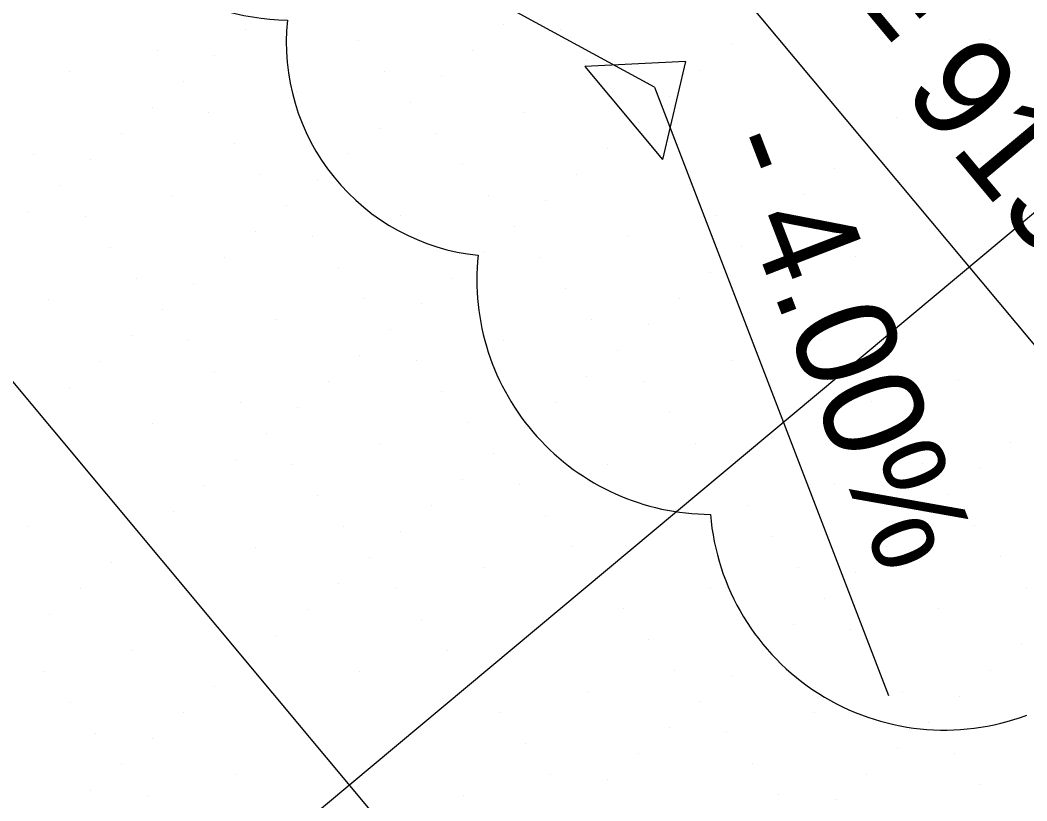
# Model space of a CAD drawing. Extents: x 2042995 to 2043795, y 305365 to 306249.
# Drawn here: x 2043332.63 to 2043357.56, y 305794.72 to 305814.05 of the extents above; entities that cross this region are included whole.
import ezdxf

# ---------------------------------------------------------------- set-up
doc = ezdxf.new("R2010")
doc.units = 0
for name, color, linetype in [('BR_CONCRETE', 7, 'Continuous'), ('BR_GRID DOTS', 7, 'Continuous'), ('BR_GRID LINES', 7, 'Continuous'), ('BR_PRESTRESSED BEAM', 7, 'Continuous'), ('BR_SITE LOCATION', 7, 'Continuous'), ('BR_TABLE LINES', 7, 'Continuous'), ('BR_TEXT', 7, 'Continuous')]:
    doc.layers.add(name, color=color, linetype=linetype)

msp = doc.modelspace()

# ---------------------------------------------------------------- linework, layer by layer
at = {"layer": 'BR_CONCRETE'}
for points in [[(2043139.109, 306017.548), (2043148.199, 306007.16), (2043160.233, 305993.368), (2043172.245, 305979.557), (2043184.234, 305965.727), (2043196.201, 305951.879), (2043208.145, 305938.012), (2043220.067, 305924.126), (2043231.966, 305910.221), (2043243.843, 305896.297), (2043255.698, 305882.355), (2043267.529, 305868.394), (2043279.339, 305854.414), (2043291.126, 305840.415), (2043302.89, 305826.398), (2043314.632, 305812.361), (2043326.352, 305798.306), (2043338.049, 305784.233), (2043349.724, 305770.14), (2043361.376, 305756.029), (2043373.005, 305741.899), (2043384.613, 305727.75), (2043396.197, 305713.582), (2043407.76, 305699.396), (2043419.299, 305685.191), (2043430.817, 305670.967), (2043442.311, 305656.724), (2043453.784, 305642.463), (2043465.234, 305628.182), (2043476.661, 305613.883), (2043488.066, 305599.566), (2043499.448, 305585.229), (2043510.808, 305570.874), (2043522.146, 305556.5), (2043533.461, 305542.107), (2043544.753, 305527.695), (2043547.219, 305524.543)], [(2043273.14, 305860.139), (2043278.86, 305853.362), (2043290.647, 305839.364), (2043302.411, 305825.346), (2043314.153, 305811.31), (2043325.873, 305797.255), (2043337.57, 305783.181), (2043349.245, 305769.089), (2043360.897, 305754.977), (2043372.526, 305740.847), (2043384.134, 305726.698), (2043395.718, 305712.531), (2043407.281, 305698.344), (2043418.82, 305684.139), (2043425.623, 305675.744)]]:
    msp.add_spline(points, degree=3, dxfattribs=at)
at = {"layer": 'BR_GRID DOTS'}
for p, q in [((2043344.6, 305813.938), (2043344.6, 305813.938)), ((2043338.198, 305813.803), (2043338.198, 305813.803)), ((2043346.009, 305813.811), (2043346.009, 305813.811)), ((2043353.819, 305813.82), (2043353.819, 305813.82)), ((2043341.015, 305813.55), (2043341.015, 305813.55)), ((2043350.234, 305813.432), (2043350.234, 305813.432)), ((2043356.636, 305813.567), (2043356.636, 305813.567)), ((2043336.022, 305813.288), (2043336.022, 305813.288)), ((2043337.431, 305813.162), (2043337.431, 305813.162)), ((2043343.832, 305813.297), (2043343.832, 305813.297)), ((2043346.65, 305813.044), (2043346.65, 305813.044)), ((2043355.868, 305812.926), (2043355.868, 305812.926)), ((2043333.846, 305812.774), (2043333.846, 305812.774)), ((2043341.656, 305812.782), (2043341.656, 305812.782)), ((2043343.065, 305812.656), (2043343.065, 305812.656)), ((2043349.467, 305812.791), (2043349.467, 305812.791)), ((2043357.277, 305812.799), (2043357.277, 305812.799)), ((2043336.663, 305812.521), (2043336.663, 305812.521)), ((2043339.48, 305812.268), (2043339.48, 305812.268)), ((2043347.291, 305812.276), (2043347.291, 305812.276)), ((2043348.699, 305812.15), (2043348.699, 305812.15)), ((2043355.101, 305812.285), (2043355.101, 305812.285)), ((2043335.896, 305811.88), (2043335.896, 305811.88)), ((2043342.297, 305812.015), (2043342.297, 305812.015)), ((2043337.304, 305811.753), (2043337.304, 305811.753)), ((2043345.114, 305811.762), (2043345.114, 305811.762)), ((2043354.333, 305811.644), (2043354.333, 305811.644)), ((2043341.53, 305811.374), (2043341.53, 305811.374)), ((2043347.932, 305811.509), (2043347.932, 305811.509)), ((2043335.128, 305811.239), (2043335.128, 305811.239)), ((2043342.938, 305811.247), (2043342.938, 305811.247)), ((2043350.749, 305811.256), (2043350.749, 305811.256)), ((2043337.945, 305810.986), (2043337.945, 305810.986)), ((2043347.164, 305810.868), (2043347.164, 305810.868)), ((2043353.566, 305811.003), (2043353.566, 305811.003)), ((2043332.952, 305810.724), (2043332.952, 305810.724)), ((2043334.361, 305810.598), (2043334.361, 305810.598)), ((2043340.762, 305810.733), (2043340.762, 305810.733)), ((2043348.573, 305810.741), (2043348.573, 305810.741)), ((2043356.383, 305810.75), (2043356.383, 305810.75)), ((2043343.579, 305810.48), (2043343.579, 305810.48)), ((2043352.798, 305810.362), (2043352.798, 305810.362)), ((2043338.586, 305810.218), (2043338.586, 305810.218)), ((2043339.995, 305810.092), (2043339.995, 305810.092)), ((2043346.397, 305810.227), (2043346.397, 305810.227)), ((2043333.593, 305809.956), (2043333.593, 305809.956)), ((2043349.214, 305809.974), (2043349.214, 305809.974)), ((2043336.41, 305809.703), (2043336.41, 305809.703)), ((2043344.22, 305809.712), (2043344.22, 305809.712)), ((2043352.031, 305809.721), (2043352.031, 305809.721)), ((2043339.227, 305809.451), (2043339.227, 305809.451)), ((2043345.629, 305809.586), (2043345.629, 305809.586)), ((2043332.826, 305809.315), (2043332.826, 305809.315)), ((2043334.234, 305809.189), (2043334.234, 305809.189)), ((2043342.044, 305809.198), (2043342.044, 305809.198)), ((2043349.855, 305809.206), (2043349.855, 305809.206)), ((2043344.862, 305808.945), (2043344.862, 305808.945)), ((2043351.263, 305809.08), (2043351.263, 305809.08)), ((2043338.46, 305808.809), (2043338.46, 305808.809)), ((2043339.868, 305808.683), (2043339.868, 305808.683)), ((2043347.679, 305808.692), (2043347.679, 305808.692)), ((2043334.875, 305808.421), (2043334.875, 305808.421)), ((2043350.496, 305808.439), (2043350.496, 305808.439)), ((2043337.692, 305808.168), (2043337.692, 305808.168)), ((2043344.094, 305808.304), (2043344.094, 305808.304)), ((2043345.503, 305808.177), (2043345.503, 305808.177)), ((2043353.313, 305808.186), (2043353.313, 305808.186)), ((2043340.509, 305807.915), (2043340.509, 305807.915)), ((2043335.516, 305807.654), (2043335.516, 305807.654)), ((2043343.326, 305807.662), (2043343.326, 305807.662)), ((2043349.728, 305807.798), (2043349.728, 305807.798)), ((2043351.137, 305807.671), (2043351.137, 305807.671)), ((2043336.925, 305807.527), (2043336.925, 305807.527)), ((2043346.144, 305807.409), (2043346.144, 305807.409)), ((2043333.34, 305807.139), (2043333.34, 305807.139)), ((2043341.15, 305807.148), (2043341.15, 305807.148)), ((2043348.961, 305807.157), (2043348.961, 305807.157)), ((2043336.157, 305806.886), (2043336.157, 305806.886)), ((2043342.559, 305807.021), (2043342.559, 305807.021)), ((2043351.778, 305806.904), (2043351.778, 305806.904)), ((2043338.974, 305806.633), (2043338.974, 305806.633)), ((2043346.785, 305806.642), (2043346.785, 305806.642)), ((2043341.791, 305806.38), (2043341.791, 305806.38)), ((2043348.193, 305806.515), (2043348.193, 305806.515)), ((2043335.39, 305806.245), (2043335.39, 305806.245)), ((2043336.798, 305806.119), (2043336.798, 305806.119)), ((2043344.609, 305806.127), (2043344.609, 305806.127)), ((2043352.419, 305806.136), (2043352.419, 305806.136)), ((2043347.426, 305805.874), (2043347.426, 305805.874)), ((2043334.622, 305805.604), (2043334.622, 305805.604)), ((2043341.024, 305805.739), (2043341.024, 305805.739)), ((2043342.432, 305805.613), (2043342.432, 305805.613)), ((2043350.243, 305805.621), (2043350.243, 305805.621)), ((2043337.439, 305805.351), (2043337.439, 305805.351)), ((2043346.658, 305805.233), (2043346.658, 305805.233)), ((2043348.067, 305805.107), (2043348.067, 305805.107)), ((2043355.877, 305805.115), (2043355.877, 305805.115)), ((2043333.855, 305804.963), (2043333.855, 305804.963)), ((2043340.256, 305805.098), (2043340.256, 305805.098)), ((2043343.073, 305804.845), (2043343.073, 305804.845)), ((2043338.08, 305804.584), (2043338.08, 305804.584)), ((2043339.489, 305804.457), (2043339.489, 305804.457)), ((2043345.891, 305804.592), (2043345.891, 305804.592)), ((2043353.701, 305804.601), (2043353.701, 305804.601)), ((2043333.087, 305804.322), (2043333.087, 305804.322)), ((2043348.708, 305804.339), (2043348.708, 305804.339)), ((2043335.904, 305804.069), (2043335.904, 305804.069)), ((2043343.715, 305804.078), (2043343.715, 305804.078)), ((2043345.123, 305803.951), (2043345.123, 305803.951)), ((2043338.721, 305803.816), (2043338.721, 305803.816)), ((2043354.342, 305803.833), (2043354.342, 305803.833)), ((2043341.538, 305803.563), (2043341.538, 305803.563)), ((2043349.349, 305803.572), (2043349.349, 305803.572)), ((2043357.159, 305803.58), (2043357.159, 305803.58)), ((2043337.954, 305803.175), (2043337.954, 305803.175)), ((2043344.356, 305803.31), (2043344.356, 305803.31)), ((2043339.362, 305803.049), (2043339.362, 305803.049)), ((2043347.173, 305803.057), (2043347.173, 305803.057)), ((2043354.983, 305803.066), (2043354.983, 305803.066)), ((2043356.391, 305802.939), (2043356.391, 305802.939)), ((2043343.588, 305802.669), (2043343.588, 305802.669)), ((2043337.186, 305802.534), (2043337.186, 305802.534)), ((2043344.997, 305802.543), (2043344.997, 305802.543)), ((2043352.807, 305802.551), (2043352.807, 305802.551)), ((2043340.003, 305802.281), (2043340.003, 305802.281)), ((2043355.624, 305802.298), (2043355.624, 305802.298)), ((2043336.419, 305801.893), (2043336.419, 305801.893)), ((2043342.82, 305802.028), (2043342.82, 305802.028)), ((2043350.631, 305802.037), (2043350.631, 305802.037)), ((2043345.638, 305801.775), (2043345.638, 305801.775)), ((2043354.856, 305801.657), (2043354.856, 305801.657)), ((2043332.834, 305801.505), (2043332.834, 305801.505)), ((2043340.644, 305801.514), (2043340.644, 305801.514)), ((2043342.053, 305801.387), (2043342.053, 305801.387)), ((2043356.265, 305801.531), (2043356.265, 305801.531)), ((2043335.651, 305801.252), (2043335.651, 305801.252)), ((2043351.272, 305801.269), (2043351.272, 305801.269)), ((2043338.468, 305800.999), (2043338.468, 305800.999)), ((2043346.279, 305801.008), (2043346.279, 305801.008)), ((2043354.089, 305801.016), (2043354.089, 305801.016)), ((2043341.285, 305800.746), (2043341.285, 305800.746)), ((2043356.906, 305800.763), (2043356.906, 305800.763)), ((2043334.884, 305800.611), (2043334.884, 305800.611)), ((2043344.103, 305800.493), (2043344.103, 305800.493)), ((2043351.913, 305800.502), (2043351.913, 305800.502)), ((2043353.321, 305800.375), (2043353.321, 305800.375)), ((2043334.116, 305799.97), (2043334.116, 305799.97)), ((2043340.518, 305800.105), (2043340.518, 305800.105)), ((2043341.926, 305799.979), (2043341.926, 305799.979)), ((2043349.737, 305799.987), (2043349.737, 305799.987)), ((2043357.547, 305799.996), (2043357.547, 305799.996)), ((2043352.554, 305799.734), (2043352.554, 305799.734)), ((2043339.75, 305799.464), (2043339.75, 305799.464)), ((2043347.561, 305799.473), (2043347.561, 305799.473)), ((2043355.371, 305799.481), (2043355.371, 305799.481)), ((2043333.349, 305799.329), (2043333.349, 305799.329)), ((2043342.568, 305799.211), (2043342.568, 305799.211)), ((2043351.786, 305799.093), (2043351.786, 305799.093)), ((2043353.195, 305798.967), (2043353.195, 305798.967)), ((2043338.983, 305798.823), (2043338.983, 305798.823)), ((2043348.202, 305798.705), (2043348.202, 305798.705)), ((2043335.398, 305798.435), (2043335.398, 305798.435)), ((2043343.209, 305798.444), (2043343.209, 305798.444)), ((2043351.019, 305798.452), (2043351.019, 305798.452)), ((2043357.42, 305798.587), (2043357.42, 305798.587)), ((2043338.215, 305798.182), (2043338.215, 305798.182)), ((2043353.836, 305798.199), (2043353.836, 305798.199)), ((2043333.222, 305797.921), (2043333.222, 305797.921)), ((2043341.032, 305797.929), (2043341.032, 305797.929)), ((2043348.843, 305797.938), (2043348.843, 305797.938)), ((2043356.653, 305797.946), (2043356.653, 305797.946)), ((2043350.251, 305797.811), (2043350.251, 305797.811)), ((2043337.448, 305797.541), (2043337.448, 305797.541)), ((2043346.667, 305797.423), (2043346.667, 305797.423)), ((2043354.477, 305797.432), (2043354.477, 305797.432)), ((2043333.863, 305797.153), (2043333.863, 305797.153)), ((2043349.484, 305797.17), (2043349.484, 305797.17)), ((2043355.885, 305797.305), (2043355.885, 305797.305)), ((2043336.68, 305796.9), (2043336.68, 305796.9)), ((2043344.491, 305796.909), (2043344.491, 305796.909)), ((2043352.301, 305796.917), (2043352.301, 305796.917)), ((2043355.118, 305796.664), (2043355.118, 305796.664)), ((2043334.504, 305796.386), (2043334.504, 305796.386)), ((2043348.716, 305796.529), (2043348.716, 305796.529)), ((2043350.125, 305796.403), (2043350.125, 305796.403)), ((2043335.913, 305796.259), (2043335.913, 305796.259)), ((2043345.132, 305796.141), (2043345.132, 305796.141)), ((2043347.949, 305795.888), (2043347.949, 305795.888)), ((2043354.35, 305796.023), (2043354.35, 305796.023)), ((2043355.759, 305795.897), (2043355.759, 305795.897)), ((2043350.766, 305795.635), (2043350.766, 305795.635)), ((2043335.145, 305795.618), (2043335.145, 305795.618)), ((2043353.583, 305795.382), (2043353.583, 305795.382)), ((2043337.962, 305795.365), (2043337.962, 305795.365)), ((2043345.773, 305795.374), (2043345.773, 305795.374)), ((2043347.181, 305795.247), (2043347.181, 305795.247)), ((2043334.378, 305794.977), (2043334.378, 305794.977)), ((2043356.4, 305795.129), (2043356.4, 305795.129)), ((2043335.786, 305794.851), (2043335.786, 305794.851)), ((2043343.597, 305794.859), (2043343.597, 305794.859)), ((2043351.407, 305794.868), (2043351.407, 305794.868)), ((2043352.815, 305794.741), (2043352.815, 305794.741))]:
    msp.add_line(p, q, dxfattribs=at)
at = {"layer": 'BR_GRID LINES'}
for p, q in [((2043153.138, 306050.98), (2043584.762, 305534.185)), ((2043137.788, 306038.16), (2043569.411, 305521.364)), ((2043386.831, 305833.574), (2043233.327, 305705.368))]:
    msp.add_line(p, q, dxfattribs=at)
at = {"layer": 'BR_PRESTRESSED BEAM'}
msp.add_spline([(2043269.336, 305856.962), (2043274.734, 305850.568), (2043286.521, 305836.569), (2043298.285, 305822.551), (2043310.027, 305808.515), (2043321.747, 305794.46), (2043333.444, 305780.386), (2043345.119, 305766.294), (2043356.771, 305752.183), (2043368.4, 305738.053), (2043380.007, 305723.904), (2043391.592, 305709.736), (2043403.154, 305695.55), (2043414.694, 305681.345), (2043421.811, 305672.561)], degree=3, dxfattribs=at)
at = {"layer": 'BR_SITE LOCATION'}
for p, q in [((2043348.342, 305812.385), (2043334.483, 305819.921)), ((2043349.11, 305813.026), (2043346.613, 305812.896)), ((2043346.613, 305812.896), (2043348.536, 305810.593)), ((2043349.11, 305813.026), (2043348.536, 305810.593)), ((2043348.342, 305812.385), (2043354.133, 305797.329))]:
    msp.add_line(p, q, dxfattribs=at)
at = {"layer": 'BR_TABLE LINES'}
for centre, radius, start, end in [((2043339.397, 305820.471), 6.427, 146.3744, 268.6484), ((2043344.518, 305813.498), 5.301, 174.0573, 264.0573), ((2043349.75, 305807.623), 5.812, 174.0573, 269.7406), ((2043355.517, 305802.284), 5.812, 184.6668, 290.5909)]:
    msp.add_arc(centre, radius, start, end, dxfattribs=at)

# ---------------------------------------------------------------- texts
at = {"layer": 'BR_TEXT'}
for s, rotation, p in [('VPI = 1105+70.00', 309.8684, (2043346.437, 305833.549)), ("V.C. Length = 915.00'", 309.8684, (2043340.681, 305828.741)), ('- 4.00%', 291.0365, (2043349.863, 305810.985))]:
    msp.add_text(s, height=2.5, rotation=rotation, dxfattribs=at).set_placement(p)

doc.saveas('drawing.dxf')
